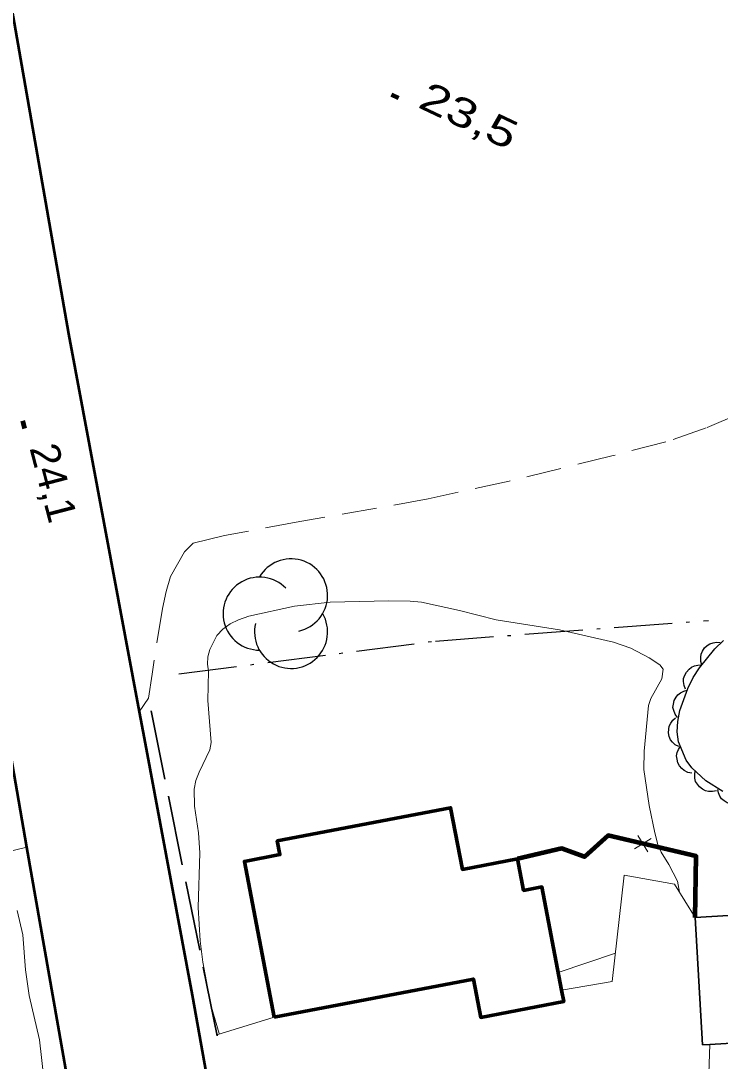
# Model space of a CAD drawing. Extents: x 356765 to 358572, y 5103174 to 5104650.
# Drawn here: x 358126.3 to 358162.3, y 5103933 to 5103986.6 of the extents above; entities that cross this region are included whole.
import ezdxf

# ---------------------------------------------------------------- set-up
doc = ezdxf.new("R2010")
doc.units = 0
doc.header["$LTSCALE"] = 0.6
for name, pattern in [('DOT_DASHED', [7.7, 5, -1.2, 0.3, -1.2]), ('LONG_DASHED', [7.5, 6, -1.5]), ('MEDIUM_DASHED', [4.5, 3, -1.5])]:
    doc.linetypes.add(name, pattern=pattern)
for name, color, linetype, lineweight in [('19', 7, 'Continuous', 13), ('2', 7, 'Continuous', 13), ('21', 7, 'Continuous', 53), ('3', 7, 'Continuous', 140), ('31', 7, 'Continuous', 70), ('37', 7, 'Continuous', 13), ('41', 7, 'DOT_DASHED', 25), ('44', 7, 'Continuous', 25), ('52', 7, 'Continuous', 13)]:
    doc.layers.add(name, color=color, linetype=linetype, lineweight=lineweight)

msp = doc.modelspace()

# ---------------------------------------------------------------- linework, layer by layer
at = {"layer": '19'}
msp.add_line((358136.37, 5103934.33), (358139.33, 5103935.24), dxfattribs=at)
for points in [[(358154.14, 5103936.63), (358156.75, 5103937.08), (358157.37, 5103942.57), (358159.97, 5103942.1), (358161.03, 5103940.38)], [(358147.75, 5103927.53), (358142.67, 5103927.54), (358140.76, 5103928.02), (358140.15, 5103928.86), (358140.09, 5103929.29), (358140.41, 5103929.5), (358142.21, 5103929.88), (358147.22, 5103928.95), (358148.92, 5103928.79), (358161.67, 5103930.35), (358161.79, 5103933.84)]]:
    msp.add_lwpolyline(points, dxfattribs=at)
at = {"layer": '2'}
msp.add_line((358156.92, 5103938.55), (358153.97, 5103937.55), dxfattribs=at)
for points in [[(358136.51, 5103934.37), (358136.49, 5103934.4), (358136.07, 5103935.82), (358135.65, 5103938.08), (358135.51, 5103939.19), (358135.41, 5103940.9), (358135.5, 5103943.72), (358135.42, 5103944.75), (358135.22, 5103946.13), (358135.2, 5103947.01), (358135.29, 5103947.46), (358135.45, 5103947.88), (358136.01, 5103949.03), (358136.07, 5103949.41), (358135.91, 5103951.58), (358135.93, 5103953.09), (358135.89, 5103953.46), (358135.91, 5103953.84), (358136, 5103954.22), (358136.37, 5103954.94), (358136.68, 5103955.26), (358137.05, 5103955.53), (358137.49, 5103955.75), (358138.01, 5103955.93), (358140.37, 5103956.45), (358142.22, 5103956.66), (358145.24, 5103956.73), (358146.33, 5103956.71), (358146.93, 5103956.65), (358148.89, 5103956.23), (358150.77, 5103955.75), (358154.04, 5103955.22), (358156.83, 5103954.59), (358157.71, 5103954.28), (358158.66, 5103953.79), (358159.21, 5103953.42), (358159.39, 5103953.2), (358159.31, 5103952.7), (358158.75, 5103951.69), (358158.63, 5103951.32), (358158.41, 5103948.97), (358158.39, 5103948.03), (358158.67, 5103946.16), (358158.95, 5103944.75), (358159.13, 5103944.09), (358159.28, 5103943.76), (358159.68, 5103943.12), (358160.12, 5103942.26), (358160.23, 5103941.69)], [(358126.07, 5103940.74), (358126.36, 5103939.5), (358126.51, 5103937.69), (358126.69, 5103936.37), (358127.23, 5103934.08), (358127.45, 5103932.09), (358127.77, 5103930.73), (358128.05, 5103929.04), (358128.09, 5103927.55), (358128.17, 5103926.51), (358128.39, 5103924.8), (358128.85, 5103921.97), (358128.96, 5103920.94), (358129.1, 5103918.26), (358129.08, 5103917.82), (358128.94, 5103917.42), (358128.69, 5103917.08), (358128.29, 5103916.82), (358125.39, 5103915.53)]]:
    msp.add_lwpolyline(points, dxfattribs=at)
at = {"layer": '21', "linetype": 'LONG_DASHED', "lineweight": 35}
msp.add_line((358136.38, 5103934.29), (358132.84, 5103951.71), dxfattribs=at)
at = {"layer": '21'}
for points in [[(358125.68, 5103987.94), (358128.72, 5103970.5), (358132.36, 5103950.99), (358132.62, 5103949.63), (358135.1, 5103936.38), (358145.2, 5103879.78), (358145.82, 5103876.69), (358146.26, 5103872.83), (358146.78, 5103869.3), (358147.41, 5103866.34), (358147.77, 5103864.74), (358148.22, 5103864.25), (358148.97, 5103863.83), (358149.54, 5103863.59), (358150.67, 5103863.58), (358152.01, 5103863.73), (358172.96, 5103872.42)], [(358129.33, 5103917.24), (358130.01, 5103917.82), (358130.37, 5103918.41), (358130.75, 5103919.24), (358130.84, 5103919.74), (358130.68, 5103920.94), (358130.47, 5103921.8), (358126.57, 5103944.02), (358124.42, 5103956.36)]]:
    msp.add_lwpolyline(points, dxfattribs=at)
at = {"layer": '3'}
for p, q in [((358145.37, 5103982.84), (358145.73, 5103982.67)), ((358126.34, 5103966.01), (358126.45, 5103965.62))]:
    msp.add_line(p, q, dxfattribs=at)
at = {"layer": '31'}
msp.add_lwpolyline([(358139.33, 5103935.24), (358137.79, 5103943.28), (358139.62, 5103943.63), (358139.48, 5103944.34), (358148.42, 5103946.05), (358149.03, 5103942.87), (358151.88, 5103943.41), (358152.19, 5103941.78), (358153.13, 5103941.96), (358154.14, 5103936.63), (358154.26, 5103936.05), (358149.98, 5103935.23), (358149.6, 5103937.21), (358139.33, 5103935.24)], close=True, dxfattribs=at)
at = {"layer": '31', "lineweight": 35}
msp.add_lwpolyline([(358169.43, 5103934.3), (358161.79, 5103933.84), (358161.42, 5103933.82), (358161.03, 5103940.38), (358169.04, 5103940.86), (358169.43, 5103934.3)], close=True, dxfattribs=at)
at = {"layer": '37'}
for p, q in [((358158.76, 5103944.46), (358157.91, 5103943.93)), ((358158.07, 5103944.62), (358158.6, 5103943.77)), ((358152.92, 5103943.65), (358151.88, 5103943.41))]:
    msp.add_line(p, q, dxfattribs=at)
at = {"layer": '37', "lineweight": 158}
msp.add_lwpolyline([(358161.03, 5103940.38), (358161.09, 5103943.55), (358156.54, 5103944.62), (358155.32, 5103943.51), (358154.14, 5103943.94), (358151.88, 5103943.41)], dxfattribs=at)
at = {"layer": '37'}
for points in [[(358157.36, 5103944.43), (358156.54, 5103944.62), (358155.32, 5103943.51), (358154.14, 5103943.94), (358152.92, 5103943.65)], [(358161.03, 5103940.38), (358161.09, 5103943.55), (358159.31, 5103943.97)]]:
    msp.add_lwpolyline(points, dxfattribs=at)
at = {"layer": '41'}
msp.add_lwpolyline([(358134.41, 5103952.95), (358147.64, 5103954.65), (358161.72, 5103955.71)], dxfattribs=at)
at = {"layer": '44', "linetype": 'DOT_DASHED'}
msp.add_lwpolyline([(358162.46, 5103946.88), (358161.59, 5103947.43), (358160.86, 5103948.11), (358160.57, 5103948.51), (358160.17, 5103949.45), (358160.11, 5103949.96), (358160.14, 5103950.5), (358160.25, 5103951.07), (358160.65, 5103952.2), (358160.93, 5103952.76), (358161.26, 5103953.26), (358162.05, 5103954.24), (358162.49, 5103954.67)], dxfattribs=at)
at = {"layer": '44'}
for points in [[(358161.38, 5103953.4), (358161.32, 5103953.6), (358161.32, 5103953.81), (358161.34, 5103953.97), (358161.41, 5103954.13), (358161.51, 5103954.29), (358161.65, 5103954.41), (358161.79, 5103954.51), (358161.96, 5103954.56), (358162.14, 5103954.59), (358162.32, 5103954.57)], [(358160.54, 5103952.16), (358160.46, 5103952.36), (358160.44, 5103952.56), (358160.44, 5103952.72), (358160.5, 5103952.89), (358160.59, 5103953.05), (358160.72, 5103953.19), (358160.84, 5103953.3), (358161, 5103953.37), (358161.18, 5103953.41), (358161.36, 5103953.42)], [(358160.12, 5103950.7), (358160, 5103950.87), (358159.93, 5103951.06), (358159.89, 5103951.22), (358159.91, 5103951.4), (358159.95, 5103951.58), (358160.05, 5103951.75), (358160.14, 5103951.88), (358160.28, 5103951.98), (358160.45, 5103952.07), (358160.62, 5103952.12)], [(358160.2, 5103949.2), (358160.01, 5103949.29), (358159.87, 5103949.43), (358159.77, 5103949.56), (358159.7, 5103949.73), (358159.66, 5103949.91), (358159.67, 5103950.1), (358159.7, 5103950.26), (358159.78, 5103950.42), (358159.89, 5103950.57), (358160.02, 5103950.69)], [(358160.86, 5103947.84), (358160.65, 5103947.87), (358160.47, 5103947.97), (358160.34, 5103948.07), (358160.23, 5103948.21), (358160.14, 5103948.37), (358160.1, 5103948.55), (358160.08, 5103948.72), (358160.11, 5103948.89), (358160.17, 5103949.06), (358160.27, 5103949.22)], [(358162.13, 5103946.92), (358161.93, 5103946.88), (358161.73, 5103946.89), (358161.56, 5103946.92), (358161.41, 5103947.01), (358161.26, 5103947.12), (358161.15, 5103947.27), (358161.06, 5103947.41), (358161.02, 5103947.58), (358161.01, 5103947.77), (358161.04, 5103947.95)], [(358163.58, 5103946.41), (358163.4, 5103946.3), (358163.21, 5103946.24), (358163.04, 5103946.21), (358162.87, 5103946.24), (358162.69, 5103946.3), (358162.53, 5103946.4), (358162.4, 5103946.5), (358162.31, 5103946.65), (358162.23, 5103946.82), (358162.2, 5103946.99)]]:
    msp.add_lwpolyline(points, dxfattribs=at)
for centre, start, end in [((358140.1972, 5103957.0052), 282.26917, 149.72626), ((358138.5763, 5103956.0628), 44.11537, 269.80396), ((358140.1972, 5103955.1204), 166.93686, 29.62122)]:
    msp.add_arc(centre, 1.8848, start, end, dxfattribs=at)
at = {"layer": '52', "linetype": 'MEDIUM_DASHED'}
msp.add_lwpolyline([(358163.3, 5103966.37), (358161.6, 5103965.64), (358159.52, 5103964.92), (358156.73, 5103964.2), (358151.45, 5103962.9), (358147.26, 5103961.98), (358140.65, 5103960.81), (358136.77, 5103960.09), (358135.15, 5103959.69), (358134.7, 5103959.25), (358133.98, 5103957.97), (358133.75, 5103957.21), (358133.56, 5103956.33), (358133.03, 5103952.94), (358132.84, 5103951.71), (358132.36, 5103950.99)], dxfattribs=at)
at = {"layer": '52'}
msp.add_lwpolyline([(358113.6, 5103940.57), (358121.47, 5103942.78), (358124.79, 5103943.59), (358126.57, 5103944.02)], dxfattribs=at)

# ---------------------------------------------------------------- texts
at = {"layer": '3'}
for s, rotation, width, p in [('23,5   ', 334.619, 1.35, (358146.67, 5103982.21)), ('24,1   ', 284.619, 1.05, (358126.7, 5103964.61))]:
    msp.add_text(s, height=1.5, rotation=rotation, dxfattribs=dict(at, width=width)).set_placement(p)

doc.saveas('drawing.dxf')
